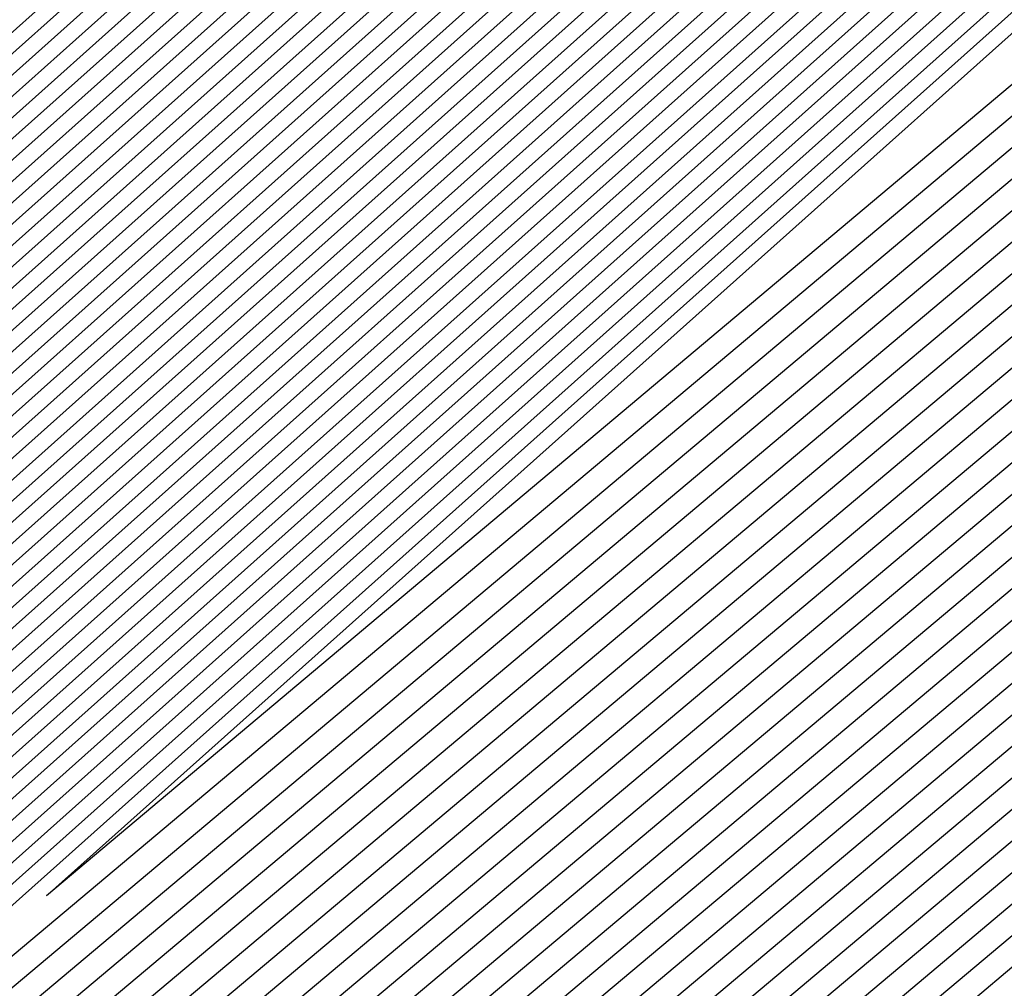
# Model space of a CAD drawing. Extents: x 3249832 to 3255657, y 13789405 to 13793316.
# Tile 895 of 1056: x 3253210.859 to 3253210.991, y 13791259.478 to 13791259.608. Entities that reach past the tile are written whole.
import ezdxf

# ---------------------------------------------------------------- set-up
doc = ezdxf.new("R2010")
doc.units = 0
doc.header["$LTSCALE"] = 100
doc.header["$MEASUREMENT"] = 0
for name, color, linetype in [('GRATIO_03231_CON', 1, 'CONTINUOUS'), ('GRATIO_0323_ICON', 1, 'CONTINUOUS'), ('TARGETS_EAST', 7, 'CONTINUOUS')]:
    doc.layers.add(name, color=color, linetype=linetype)

# ---------------------------------------------------------------- blocks, each defined once
blk = doc.blocks.new('Gratio_032316_contours')
at = {"layer": 'GRATIO_03231_CON', "color": 5, "linetype": 'Continuous', "flags": 128}
for points in [[(3253267.33685, 13791307.94442), (3253256.06434, 13791298.13691), (3253249.73535, 13791292.68985), (3253247.37447, 13791290.71599), (3253247.01598, 13791290.45741), (3253246.6323, 13791290.12049), (3253243.9486, 13791287.76879), (3253236.62821, 13791281.43018), (3253223.88168, 13791270.45956), (3253211.10843, 13791259.52008), (3253205.25508, 13791254.60195), (3253205.25508, 13791254.60195), (3253210.95645, 13791259.69434), (3253223.60023, 13791270.78223), (3253236.2623, 13791281.84957), (3253243.55619, 13791288.21834), (3253246.2461, 13791290.56262), (3253246.63389, 13791290.89451), (3253246.96969, 13791291.17852), (3253249.29667, 13791293.18879), (3253255.60626, 13791298.65187), (3253266.8963, 13791308.42902)], [(3253267.22172, 13791307.84715), (3253256.01257, 13791298.09479), (3253249.71913, 13791292.67838), (3253247.37151, 13791290.71563), (3253247.01503, 13791290.45848), (3253246.63263, 13791290.1226), (3253243.95758, 13791287.77846), (3253236.66075, 13791281.46024), (3253223.95525, 13791270.52492), (3253211.2231, 13791259.62065), (3253205.38858, 13791254.71835), (3253205.38859, 13791254.71835), (3253211.07161, 13791259.79435), (3253223.6747, 13791270.84655), (3253236.29602, 13791281.87828), (3253243.56644, 13791288.22655), (3253246.24773, 13791290.56324), (3253246.63439, 13791290.89394), (3253246.9685, 13791291.17613), (3253249.28262, 13791293.17485), (3253255.55694, 13791298.607), (3253266.78361, 13791308.32906)], [(3253267.1066, 13791307.74987), (3253255.96081, 13791298.05266), (3253249.70292, 13791292.6669), (3253247.36854, 13791290.71526), (3253247.01409, 13791290.45956), (3253246.63296, 13791290.12471), (3253243.96656, 13791287.78812), (3253236.69329, 13791281.49029), (3253224.02881, 13791270.59029), (3253211.33777, 13791259.72122), (3253205.52209, 13791254.83475), (3253205.52209, 13791254.83475), (3253211.18677, 13791259.89435), (3253223.74917, 13791270.91088), (3253236.32974, 13791281.90699), (3253243.57669, 13791288.23475), (3253246.24937, 13791290.56386), (3253246.63488, 13791290.89337), (3253246.9673, 13791291.17375), (3253249.26858, 13791293.16091), (3253255.50762, 13791298.56213), (3253266.67093, 13791308.22911)], [(3253266.87636, 13791307.55532), (3253255.85727, 13791297.96842), (3253249.67048, 13791292.64395), (3253247.36261, 13791290.71454), (3253247.01219, 13791290.46171), (3253246.63362, 13791290.12893), (3253243.98452, 13791287.80744), (3253236.75838, 13791281.55041), (3253224.17594, 13791270.72101), (3253211.56711, 13791259.92236), (3253205.78911, 13791255.06754), (3253205.78911, 13791255.06754), (3253211.41709, 13791260.09437), (3253223.89811, 13791271.03953), (3253236.39717, 13791281.9644), (3253243.59719, 13791288.25117), (3253246.25263, 13791290.56509), (3253246.63586, 13791290.89224), (3253246.96491, 13791291.16898), (3253249.24048, 13791293.13303), (3253255.40897, 13791298.4724), (3253266.44556, 13791308.0292)], [(3253266.76123, 13791307.45805), (3253255.8055, 13791297.92629), (3253249.65427, 13791292.63247), (3253247.35964, 13791290.71418), (3253247.01125, 13791290.46279), (3253246.63395, 13791290.13104), (3253243.9935, 13791287.8171), (3253236.79092, 13791281.58047), (3253224.2495, 13791270.78638), (3253211.68179, 13791260.02293), (3253205.92262, 13791255.18394), (3253205.92262, 13791255.18394), (3253211.53225, 13791260.19438), (3253223.97258, 13791271.10386), (3253236.43089, 13791281.99311), (3253243.60744, 13791288.25937), (3253246.25427, 13791290.56571), (3253246.63635, 13791290.89167), (3253246.96371, 13791291.1666), (3253249.22643, 13791293.11909), (3253255.35964, 13791298.42753), (3253266.33287, 13791307.92924)], [(3253266.64611, 13791307.36077), (3253255.75373, 13791297.88417), (3253249.63805, 13791292.621), (3253247.35667, 13791290.71382), (3253247.0103, 13791290.46387), (3253246.63428, 13791290.13316), (3253244.00248, 13791287.82676), (3253236.82346, 13791281.61053), (3253224.32306, 13791270.85174), (3253211.79646, 13791260.1235), (3253206.05613, 13791255.30034), (3253206.05613, 13791255.30033), (3253211.64741, 13791260.29439), (3253224.04705, 13791271.16818), (3253236.46461, 13791282.02182), (3253243.6177, 13791288.26758), (3253246.2559, 13791290.56633), (3253246.63684, 13791290.8911), (3253246.96251, 13791291.16422), (3253249.21238, 13791293.10515), (3253255.31032, 13791298.38266), (3253266.22019, 13791307.82929)], [(3253266.53099, 13791307.2635), (3253255.70196, 13791297.84205), (3253249.62183, 13791292.60952), (3253247.35371, 13791290.71345), (3253247.00936, 13791290.46494), (3253246.63461, 13791290.13527), (3253244.01147, 13791287.83642), (3253236.856, 13791281.64058), (3253224.39663, 13791270.9171), (3253211.91113, 13791260.22407), (3253206.18963, 13791255.41673), (3253206.18963, 13791255.41673), (3253211.76257, 13791260.3944), (3253224.12152, 13791271.23251), (3253236.49833, 13791282.05053), (3253243.62795, 13791288.27578), (3253246.25754, 13791290.56695), (3253246.63734, 13791290.89054), (3253246.96131, 13791291.16183), (3253249.19833, 13791293.09121), (3253255.26099, 13791298.33779), (3253266.1075, 13791307.72933)], [(3253266.30074, 13791307.06895), (3253255.59843, 13791297.7578), (3253249.5894, 13791292.58657), (3253247.34778, 13791290.71273), (3253247.00747, 13791290.4671), (3253246.63526, 13791290.13949), (3253244.02943, 13791287.85574), (3253236.92109, 13791281.7007), (3253224.54375, 13791271.04783), (3253212.14047, 13791260.42521), (3253206.45665, 13791255.64953), (3253206.45665, 13791255.64953), (3253211.99289, 13791260.59441), (3253224.27046, 13791271.36115), (3253236.56577, 13791282.10794), (3253243.64845, 13791288.29219), (3253246.2608, 13791290.56818), (3253246.63832, 13791290.8894), (3253246.95892, 13791291.15707), (3253249.17024, 13791293.06333), (3253255.16235, 13791298.24805), (3253265.88213, 13791307.52942)], [(3253266.18562, 13791306.97167), (3253255.54666, 13791297.71567), (3253249.57318, 13791292.57509), (3253247.34481, 13791290.71237), (3253247.00652, 13791290.46817), (3253246.63559, 13791290.1416), (3253244.03841, 13791287.86541), (3253236.95363, 13791281.73076), (3253224.61732, 13791271.1132), (3253212.25514, 13791260.52577), (3253206.59016, 13791255.76592), (3253206.59016, 13791255.76592), (3253212.10805, 13791260.69442), (3253224.34492, 13791271.42548), (3253236.59949, 13791282.13665), (3253243.6587, 13791288.3004), (3253246.26244, 13791290.5688), (3253246.63881, 13791290.88883), (3253246.95772, 13791291.15468), (3253249.15619, 13791293.04939), (3253255.11302, 13791298.20318), (3253265.76944, 13791307.42947)], [(3253266.07049, 13791306.8744), (3253255.49489, 13791297.67355), (3253249.55697, 13791292.56362), (3253247.34184, 13791290.712), (3253247.00558, 13791290.46925), (3253246.63592, 13791290.14371), (3253244.04739, 13791287.87507), (3253236.98617, 13791281.76081), (3253224.69088, 13791271.17856), (3253212.36981, 13791260.62634), (3253206.72366, 13791255.88232), (3253206.72367, 13791255.88232), (3253212.22321, 13791260.79443), (3253224.41939, 13791271.4898), (3253236.63321, 13791282.16536), (3253243.66895, 13791288.30861), (3253246.26407, 13791290.56942), (3253246.6393, 13791290.88827), (3253246.95652, 13791291.1523), (3253249.14214, 13791293.03545), (3253255.0637, 13791298.15831), (3253265.65676, 13791307.32951)], [(3253265.95537, 13791306.77712), (3253255.44312, 13791297.63143), (3253249.54075, 13791292.55214), (3253247.33888, 13791290.71164), (3253247.00463, 13791290.47032), (3253246.63625, 13791290.14582), (3253244.05637, 13791287.88473), (3253237.01871, 13791281.79087), (3253224.76444, 13791271.24392), (3253212.48448, 13791260.72691), (3253206.85717, 13791255.99872), (3253206.85717, 13791255.99872), (3253212.33837, 13791260.89444), (3253224.49386, 13791271.55413), (3253236.66693, 13791282.19407), (3253243.67921, 13791288.31681), (3253246.26571, 13791290.57004), (3253246.6398, 13791290.8877), (3253246.95533, 13791291.14992), (3253249.12809, 13791293.02151), (3253255.01437, 13791298.11344), (3253265.54407, 13791307.22956)], [(3253265.72512, 13791306.58257), (3253255.33958, 13791297.54718), (3253249.50832, 13791292.52919), (3253247.33294, 13791290.71092), (3253247.00274, 13791290.47248), (3253246.63691, 13791290.15005), (3253244.07433, 13791287.90405), (3253237.0838, 13791281.85099), (3253224.91157, 13791271.37465), (3253212.71382, 13791260.92805), (3253207.12419, 13791256.23151), (3253207.12419, 13791256.23151), (3253212.56869, 13791261.09446), (3253224.6428, 13791271.68278), (3253236.73437, 13791282.25148), (3253243.69971, 13791288.33322), (3253246.26897, 13791290.57127), (3253246.64078, 13791290.88656), (3253246.95293, 13791291.14515), (3253249.1, 13791292.99362), (3253254.91572, 13791298.02371), (3253265.3187, 13791307.02965)], [(3253265.61, 13791306.4853), (3253255.28781, 13791297.50506), (3253249.4921, 13791292.51771), (3253247.32998, 13791290.71056), (3253247.0018, 13791290.47355), (3253246.63724, 13791290.15216), (3253244.08331, 13791287.91371), (3253237.11634, 13791281.88104), (3253224.98513, 13791271.44001), (3253212.82849, 13791261.02862), (3253207.2577, 13791256.34791), (3253207.2577, 13791256.34791), (3253212.68385, 13791261.19447), (3253224.71727, 13791271.7471), (3253236.76809, 13791282.28019), (3253243.70996, 13791288.34143), (3253246.27061, 13791290.57189), (3253246.64127, 13791290.88599), (3253246.95174, 13791291.14277), (3253249.08595, 13791292.97968), (3253254.8664, 13791297.97884), (3253265.20602, 13791306.92969)], [(3253265.49488, 13791306.38803), (3253255.23605, 13791297.46293), (3253249.47588, 13791292.50624), (3253247.32701, 13791290.71019), (3253247.00085, 13791290.47463), (3253246.63757, 13791290.15427), (3253244.0923, 13791287.92337), (3253237.14888, 13791281.9111), (3253225.0587, 13791271.50538), (3253212.94316, 13791261.12919), (3253207.39121, 13791256.46431), (3253207.39121, 13791256.46431), (3253212.79901, 13791261.29448), (3253224.79174, 13791271.81143), (3253236.80181, 13791282.3089), (3253243.72021, 13791288.34963), (3253246.27224, 13791290.57251), (3253246.64176, 13791290.88543), (3253246.95054, 13791291.14038), (3253249.0719, 13791292.96574), (3253254.81708, 13791297.93397), (3253265.09333, 13791306.82974)], [(3253265.37976, 13791306.29075), (3253255.18428, 13791297.42081), (3253249.45967, 13791292.49476), (3253247.32404, 13791290.70983), (3253246.9999, 13791290.47571), (3253246.6379, 13791290.15638), (3253244.10128, 13791287.93303), (3253237.18142, 13791281.94116), (3253225.13226, 13791271.57074), (3253213.05783, 13791261.22976), (3253207.52471, 13791256.5807), (3253207.52471, 13791256.5807), (3253212.91417, 13791261.39448), (3253224.86621, 13791271.87575), (3253236.83553, 13791282.33761), (3253243.73047, 13791288.35784), (3253246.27388, 13791290.57313), (3253246.64226, 13791290.88486), (3253246.94934, 13791291.138), (3253249.05785, 13791292.9518), (3253254.76775, 13791297.8891), (3253264.98065, 13791306.72978)], [(3253265.14951, 13791306.0962), (3253255.08074, 13791297.33656), (3253249.42723, 13791292.47181), (3253247.31811, 13791290.70911), (3253246.99801, 13791290.47786), (3253246.63856, 13791290.1606), (3253244.11924, 13791287.95236), (3253237.24651, 13791282.00127), (3253225.27938, 13791271.70147), (3253213.28717, 13791261.4309), (3253207.79173, 13791256.8135), (3253207.79173, 13791256.8135), (3253213.14449, 13791261.5945), (3253225.01515, 13791272.0044), (3253236.90297, 13791282.39502), (3253243.75097, 13791288.37425), (3253246.27714, 13791290.57436), (3253246.64324, 13791290.88372), (3253246.94695, 13791291.13323), (3253249.02975, 13791292.92392), (3253254.6691, 13791297.79936), (3253264.75528, 13791306.52987)], [(3253265.03439, 13791305.99892), (3253255.02897, 13791297.29444), (3253249.41102, 13791292.46033), (3253247.31514, 13791290.70874), (3253246.99707, 13791290.47894), (3253246.63889, 13791290.16271), (3253244.12822, 13791287.96202), (3253237.27905, 13791282.03133), (3253225.35295, 13791271.76683), (3253213.40184, 13791261.53147), (3253207.92524, 13791256.92989), (3253207.92524, 13791256.92989), (3253213.25965, 13791261.69451), (3253225.08961, 13791272.06873), (3253236.93669, 13791282.42373), (3253243.76122, 13791288.38246), (3253246.27878, 13791290.57498), (3253246.64373, 13791290.88316), (3253246.94575, 13791291.13085), (3253249.01571, 13791292.90998), (3253254.61978, 13791297.75449), (3253264.64259, 13791306.42992)], [(3253264.91926, 13791305.90165), (3253254.9772, 13791297.25231), (3253249.3948, 13791292.44886), (3253247.31218, 13791290.70838), (3253246.99612, 13791290.48001), (3253246.63922, 13791290.16482), (3253244.1372, 13791287.97168), (3253237.31159, 13791282.06139), (3253225.42651, 13791271.83219), (3253213.51651, 13791261.63204), (3253208.05874, 13791257.04629), (3253208.05875, 13791257.04629), (3253213.37481, 13791261.79452), (3253225.16408, 13791272.13306), (3253236.97041, 13791282.45244), (3253243.77147, 13791288.39066), (3253246.28041, 13791290.5756), (3253246.64422, 13791290.88259), (3253246.94455, 13791291.12847), (3253249.00166, 13791292.89604), (3253254.57046, 13791297.70962), (3253264.52991, 13791306.32996)], [(3253264.80414, 13791305.80438), (3253254.92543, 13791297.21019), (3253249.37858, 13791292.43738), (3253247.30921, 13791290.70802), (3253246.99518, 13791290.48109), (3253246.63955, 13791290.16693), (3253244.14618, 13791287.98134), (3253237.34413, 13791282.09145), (3253225.50007, 13791271.89756), (3253213.63118, 13791261.73261), (3253208.19225, 13791257.16269), (3253208.19225, 13791257.16269), (3253213.48997, 13791261.89453), (3253225.23855, 13791272.19738), (3253237.00413, 13791282.48115), (3253243.78172, 13791288.39887), (3253246.28205, 13791290.57622), (3253246.64472, 13791290.88202), (3253246.94335, 13791291.12608), (3253248.98761, 13791292.8821), (3253254.52113, 13791297.66475), (3253264.41722, 13791306.23001)], [(3253264.57389, 13791305.60983), (3253254.8219, 13791297.12594), (3253249.34615, 13791292.41443), (3253247.30328, 13791290.7073), (3253246.99329, 13791290.48324), (3253246.64021, 13791290.17116), (3253244.16415, 13791288.00066), (3253237.40922, 13791282.15156), (3253225.6472, 13791272.02829), (3253213.86052, 13791261.93375), (3253208.45927, 13791257.39548), (3253208.45927, 13791257.39548), (3253213.72028, 13791262.09454), (3253225.38749, 13791272.32603), (3253237.07157, 13791282.53856), (3253243.80223, 13791288.41528), (3253246.28532, 13791290.57745), (3253246.6457, 13791290.88089), (3253246.94096, 13791291.12132), (3253248.95951, 13791292.85422), (3253254.42248, 13791297.57502), (3253264.19185, 13791306.0301)], [(3253264.45877, 13791305.51255), (3253254.77013, 13791297.08382), (3253249.32993, 13791292.40295), (3253247.30031, 13791290.70693), (3253246.99234, 13791290.48432), (3253246.64054, 13791290.17327), (3253244.17313, 13791288.01032), (3253237.44176, 13791282.18162), (3253225.72077, 13791272.09365), (3253213.97519, 13791262.03431), (3253208.59278, 13791257.51188), (3253208.59278, 13791257.51188), (3253213.83545, 13791262.19455), (3253225.46196, 13791272.39036), (3253237.10529, 13791282.56727), (3253243.81248, 13791288.42348), (3253246.28695, 13791290.57807), (3253246.64619, 13791290.88032), (3253246.93976, 13791291.11893), (3253248.94547, 13791292.84028), (3253254.37316, 13791297.53015), (3253264.07917, 13791305.93015)], [(3253264.34365, 13791305.41528), (3253254.71836, 13791297.0417), (3253249.31372, 13791292.39148), (3253247.29734, 13791290.70657), (3253246.9914, 13791290.48539), (3253246.64087, 13791290.17538), (3253244.18211, 13791288.01998), (3253237.4743, 13791282.21168), (3253225.79433, 13791272.15901), (3253214.08986, 13791262.13489), (3253208.72629, 13791257.62828), (3253208.72628, 13791257.62828), (3253213.9506, 13791262.29456), (3253225.53643, 13791272.45468), (3253237.13901, 13791282.59598), (3253243.82273, 13791288.43169), (3253246.28858, 13791290.57869), (3253246.64668, 13791290.87975), (3253246.93857, 13791291.11655), (3253248.93142, 13791292.82634), (3253254.32383, 13791297.48528), (3253263.96648, 13791305.83019)], [(3253264.22852, 13791305.318), (3253254.66659, 13791296.99957), (3253249.2975, 13791292.38), (3253247.29438, 13791290.70621), (3253246.99045, 13791290.48647), (3253246.6412, 13791290.17749), (3253244.19109, 13791288.02965), (3253237.50684, 13791282.24174), (3253225.86789, 13791272.22438), (3253214.20454, 13791262.23545), (3253208.85979, 13791257.74467), (3253208.85979, 13791257.74467), (3253214.06576, 13791262.39457), (3253225.6109, 13791272.51901), (3253237.17273, 13791282.62469), (3253243.83298, 13791288.4399), (3253246.29022, 13791290.57931), (3253246.64717, 13791290.87918), (3253246.93737, 13791291.11417), (3253248.91737, 13791292.8124), (3253254.27451, 13791297.44041), (3253263.8538, 13791305.73024)], [(3253263.99828, 13791305.12345), (3253254.56305, 13791296.91532), (3253249.26507, 13791292.35705), (3253247.28844, 13791290.70548), (3253246.98856, 13791290.48862), (3253246.64186, 13791290.18171), (3253244.20905, 13791288.04897), (3253237.57193, 13791282.30185), (3253226.01502, 13791272.3551), (3253214.43388, 13791262.43659), (3253209.12681, 13791257.97747), (3253209.12681, 13791257.97747), (3253214.29608, 13791262.59459), (3253225.75984, 13791272.64766), (3253237.24016, 13791282.6821), (3253243.85349, 13791288.45631), (3253246.29349, 13791290.58054), (3253246.64816, 13791290.87805), (3253246.93497, 13791291.1094), (3253248.88927, 13791292.78452), (3253254.17586, 13791297.35067), (3253263.62842, 13791305.53033)], [(3253263.88315, 13791305.02618), (3253254.51129, 13791296.8732), (3253249.24885, 13791292.34558), (3253247.28548, 13791290.70512), (3253246.98761, 13791290.4897), (3253246.64219, 13791290.18382), (3253244.21803, 13791288.05863), (3253237.60447, 13791282.33191), (3253226.08858, 13791272.42047), (3253214.54855, 13791262.53716), (3253209.26032, 13791258.09386), (3253209.26032, 13791258.09386), (3253214.41124, 13791262.69459), (3253225.8343, 13791272.71198), (3253237.27388, 13791282.71081), (3253243.86374, 13791288.46451), (3253246.29512, 13791290.58116), (3253246.64865, 13791290.87748), (3253246.93378, 13791291.10702), (3253248.87522, 13791292.77058), (3253254.12654, 13791297.3058), (3253263.51574, 13791305.43037)], [(3253263.76803, 13791304.9289), (3253254.45952, 13791296.83108), (3253249.23263, 13791292.3341), (3253247.28251, 13791290.70476), (3253246.98667, 13791290.49078), (3253246.64252, 13791290.18593), (3253244.22702, 13791288.06829), (3253237.63701, 13791282.36197), (3253226.16214, 13791272.48583), (3253214.66322, 13791262.63773), (3253209.39382, 13791258.21026), (3253209.39382, 13791258.21026), (3253214.5264, 13791262.7946), (3253225.90877, 13791272.77631), (3253237.3076, 13791282.73952), (3253243.87399, 13791288.47272), (3253246.29675, 13791290.58178), (3253246.64914, 13791290.87691), (3253246.93258, 13791291.10463), (3253248.86118, 13791292.75664), (3253254.07721, 13791297.26093), (3253263.40305, 13791305.33042)], [(3253263.65291, 13791304.83163), (3253254.40775, 13791296.78895), (3253249.21642, 13791292.32262), (3253247.27954, 13791290.7044), (3253246.98572, 13791290.49185), (3253246.64285, 13791290.18805), (3253244.236, 13791288.07795), (3253237.66955, 13791282.39203), (3253226.23571, 13791272.55119), (3253214.77789, 13791262.7383), (3253209.52733, 13791258.32666), (3253209.52733, 13791258.32666), (3253214.64156, 13791262.89461), (3253225.98324, 13791272.84063), (3253237.34132, 13791282.76823), (3253243.88424, 13791288.48092), (3253246.29839, 13791290.5824), (3253246.64963, 13791290.87634), (3253246.93138, 13791291.10225), (3253248.84713, 13791292.7427), (3253254.02789, 13791297.21606), (3253263.29037, 13791305.23046)], [(3253226.38283, 13791272.68192), (3253215.00723, 13791262.93944), (3253209.79435, 13791258.55945), (3253209.79435, 13791258.55945), (3253214.87188, 13791263.09463), (3253226.13218, 13791272.96928)], [(3253226.4564, 13791272.74729), (3253215.1219, 13791263.04001), (3253209.92785, 13791258.67585), (3253209.92786, 13791258.67585), (3253214.98704, 13791263.19464), (3253226.20665, 13791273.03361)], [(3253226.52996, 13791272.81265), (3253215.23657, 13791263.14058), (3253210.06136, 13791258.79225), (3253210.06136, 13791258.79225), (3253215.1022, 13791263.29465), (3253226.28112, 13791273.09794)], [(3253226.60352, 13791272.87801), (3253215.35124, 13791263.24115), (3253210.19487, 13791258.90864), (3253210.19487, 13791258.90864), (3253215.21736, 13791263.39465), (3253226.35559, 13791273.16226)], [(3253226.75065, 13791273.00874), (3253215.58058, 13791263.44229), (3253210.46189, 13791259.14144), (3253210.46189, 13791259.14144), (3253215.44768, 13791263.59467), (3253226.50453, 13791273.29091)], [(3253226.82421, 13791273.0741), (3253215.69525, 13791263.54285), (3253210.5954, 13791259.25783), (3253210.5954, 13791259.25783), (3253215.56284, 13791263.69468), (3253226.57899, 13791273.35524)], [(3253226.89778, 13791273.13947), (3253215.80992, 13791263.64343), (3253210.7289, 13791259.37423), (3253210.7289, 13791259.37423), (3253215.678, 13791263.79469), (3253226.65346, 13791273.41956)], [(3253226.97134, 13791273.20483), (3253215.92459, 13791263.74399), (3253210.86241, 13791259.49063), (3253210.86241, 13791259.49063), (3253215.79316, 13791263.8947)]]:
    blk.add_lwpolyline(points, dxfattribs=at)
at = {"layer": 'GRATIO_0323_ICON', "color": 7, "linetype": 'Continuous', "flags": 128}
for points in [[(3253266.99148, 13791307.6526), (3253255.90904, 13791298.01054), (3253249.6867, 13791292.65542), (3253247.36557, 13791290.7149), (3253247.01314, 13791290.46064), (3253246.63329, 13791290.12682), (3253243.97554, 13791287.79778), (3253236.72583, 13791281.52035), (3253224.10237, 13791270.65565), (3253211.45244, 13791259.82179), (3253205.6556, 13791254.95114), (3253205.6556, 13791254.95114), (3253211.30193, 13791259.99436), (3253223.82364, 13791270.9752), (3253236.36345, 13791281.93569), (3253243.58694, 13791288.24296), (3253246.251, 13791290.56448), (3253246.63537, 13791290.89281), (3253246.9661, 13791291.17137), (3253249.25453, 13791293.14697), (3253255.45829, 13791298.51727), (3253266.55824, 13791308.12915)], [(3253266.41586, 13791307.16622), (3253255.65019, 13791297.79992), (3253249.60562, 13791292.59805), (3253247.35074, 13791290.71309), (3253247.00841, 13791290.46602), (3253246.63494, 13791290.13738), (3253244.02045, 13791287.84608), (3253236.88854, 13791281.67064), (3253224.47019, 13791270.98247), (3253212.0258, 13791260.32464), (3253206.32314, 13791255.53313), (3253206.32314, 13791255.53313), (3253211.87773, 13791260.49441), (3253224.19599, 13791271.29683), (3253236.53205, 13791282.07923), (3253243.6382, 13791288.28399), (3253246.25917, 13791290.56757), (3253246.63783, 13791290.88997), (3253246.96012, 13791291.15945), (3253249.18429, 13791293.07727), (3253255.21167, 13791298.29292), (3253265.99481, 13791307.62938)], [(3253265.84025, 13791306.67985), (3253255.39135, 13791297.5893), (3253249.52453, 13791292.54067), (3253247.33591, 13791290.71128), (3253247.00369, 13791290.4714), (3253246.63658, 13791290.14793), (3253244.06535, 13791287.89439), (3253237.05125, 13791281.82093), (3253224.83801, 13791271.30929), (3253212.59915, 13791260.82748), (3253206.99068, 13791256.11511), (3253206.99068, 13791256.11512), (3253212.45353, 13791260.99445), (3253224.56833, 13791271.61845), (3253236.70065, 13791282.22277), (3253243.68946, 13791288.32502), (3253246.26734, 13791290.57065), (3253246.64029, 13791290.88713), (3253246.95413, 13791291.14753), (3253249.11404, 13791293.00756), (3253254.96505, 13791298.06857), (3253265.43139, 13791307.1296)], [(3253265.26463, 13791306.19348), (3253255.13251, 13791297.37869), (3253249.44345, 13791292.48329), (3253247.32108, 13791290.70947), (3253246.99896, 13791290.47678), (3253246.63823, 13791290.15849), (3253244.11026, 13791287.9427), (3253237.21396, 13791281.97122), (3253225.20582, 13791271.6361), (3253213.1725, 13791261.33033), (3253207.65822, 13791256.6971), (3253207.65822, 13791256.6971), (3253213.02933, 13791261.49449), (3253224.94068, 13791271.94008), (3253236.86925, 13791282.36631), (3253243.74072, 13791288.36604), (3253246.27551, 13791290.57374), (3253246.64275, 13791290.88429), (3253246.94814, 13791291.13562), (3253249.0438, 13791292.93786), (3253254.71843, 13791297.84423), (3253264.86796, 13791306.62983)], [(3253264.68902, 13791305.7071), (3253254.87367, 13791297.16807), (3253249.36237, 13791292.42591), (3253247.30624, 13791290.70766), (3253246.99423, 13791290.48216), (3253246.63988, 13791290.16905), (3253244.15517, 13791287.991), (3253237.37667, 13791282.12151), (3253225.57364, 13791271.96292), (3253213.74585, 13791261.83318), (3253208.32576, 13791257.27908), (3253208.32576, 13791257.27908), (3253213.60512, 13791261.99453), (3253225.31302, 13791272.26171), (3253237.03785, 13791282.50985), (3253243.79198, 13791288.40707), (3253246.28368, 13791290.57683), (3253246.64521, 13791290.88145), (3253246.94216, 13791291.1237), (3253248.97356, 13791292.86816), (3253254.47181, 13791297.61988), (3253264.30454, 13791306.13006)], [(3253264.1134, 13791305.22073), (3253254.61482, 13791296.95745), (3253249.28128, 13791292.36853), (3253247.29141, 13791290.70585), (3253246.98951, 13791290.48755), (3253246.64153, 13791290.1796), (3253244.20007, 13791288.03931), (3253237.53939, 13791282.27179), (3253225.94146, 13791272.28974), (3253214.31921, 13791262.33602), (3253208.9933, 13791257.86107), (3253208.9933, 13791257.86107), (3253214.18092, 13791262.49458), (3253225.68537, 13791272.58333), (3253237.20645, 13791282.65339), (3253243.84324, 13791288.4481), (3253246.29185, 13791290.57992), (3253246.64767, 13791290.87861), (3253246.93617, 13791291.11178), (3253248.90332, 13791292.79846), (3253254.22519, 13791297.39554), (3253263.74111, 13791305.63028)], [(3253226.30927, 13791272.61656), (3253214.89256, 13791262.83887), (3253209.66084, 13791258.44306), (3253209.66084, 13791258.44305), (3253214.75672, 13791262.99462), (3253226.05771, 13791272.90496)], [(3253226.67709, 13791272.94338), (3253215.46591, 13791263.34172), (3253210.32838, 13791259.02504), (3253210.32838, 13791259.02504), (3253215.33252, 13791263.49466), (3253226.43006, 13791273.22659)]]:
    blk.add_lwpolyline(points, dxfattribs=at)

msp = doc.modelspace()

# ---------------------------------------------------------------- block references
at = {"layer": 'TARGETS_EAST'}
msp.add_blockref('Gratio_032316_contours', (0, 0), dxfattribs=at)

doc.saveas('drawing.dxf')
